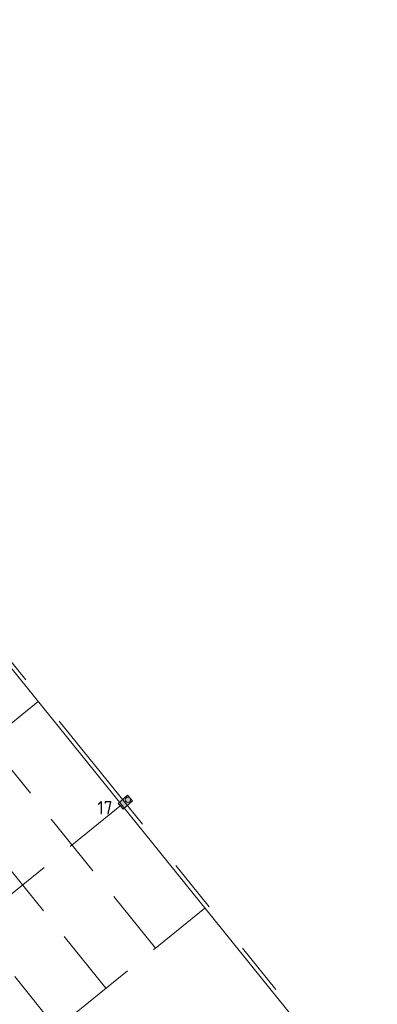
# Model space of a CAD drawing. Header units: metres. Extents: x 92403 to 95147, y 464428 to 465602.
# Tile 522 of 568: x 93419 to 93432, y 465181 to 465218. Entities that reach past the tile are written whole.
import ezdxf
from ezdxf.enums import TextEntityAlignment as Align

# ---------------------------------------------------------------- set-up
doc = ezdxf.new("R2010")
doc.units = ezdxf.units.M
doc.linetypes.add('DASHED', pattern=[0.75, 0.5, -0.25])
doc.linetypes.add('VH-TROTTOIRBAND', pattern=[15, 5, -2, 2, -2, 2, -2])
doc.layers.get('0').update_dxf_attribs({"linetype": 'CONTINUOUS'})
for name, color, linetype, lineweight in [('B-WE-RI-GWA_STROOMRICHTING-S', 30, 'CONTINUOUS', 25), ('N-RO-VW-MARKERING-G', 7, 'CONTINUOUS', 9), ('N-WE-IE-MEUBILAIR_WEGMEUBILAIR_LICHTMAST-T25', 7, 'CONTINUOUS', 25), ('N-WE-VH-KANTOPSLUITING_TROTTOIRBAND-G', 7, 'VH-TROTTOIRBAND', 35), ('N-WE-VH-KANTOPSLUITING_VOORKANTBAND-G', 50, 'CONTINUOUS', 35), ('N-XX-KL-ET_LS_OV_LICHTMAST-S', 190, 'CONTINUOUS', 20)]:
    doc.layers.add(name, color=color, linetype=linetype, lineweight=lineweight)
doc.layers.add('N-OI-RI-HWA_STROOMRICHTING-S', color=7, linetype='CONTINUOUS', lineweight=25, true_color=0x007bff)
doc.styles.add('NLCS-ISO', font='NLCS-ISO.ttf')
doc.styles.add('NLCS-ISO-M200-T25', font='NLCS-ISO.ttf', dxfattribs={"height": 0.5})

# ---------------------------------------------------------------- blocks, each defined once
blk = doc.blocks.new('lichtmast + lumia')
at = {"linetype": 'Continuous', "true_color": 0xffffff}
h = blk.add_hatch(color=7, dxfattribs=at)
h.dxf.hatch_style = 1
h.paths.add_polyline_path([(0.168, 0.014), (-0.144, 0.366), (-0.353, 0.18), (-0.041, -0.172)])
at = {"color": 18, "true_color": 0x000000}
blk.add_lwpolyline([(0.168, 0.014), (-0.144, 0.366), (-0.353, 0.18), (-0.041, -0.172)], close=True, dxfattribs=at)
at = {"color": 18, "linetype": 'Continuous', "true_color": 0x000000}
blk.add_lwpolyline([(0.101, 0, 1), (-0.101, 0, 1), (0.101, 0)], format="xyb", close=True, dxfattribs=at)
blk = doc.blocks.new('*U274')
at = {"ltscale": 0.1}
blk.add_hatch(color=256, dxfattribs=at).paths.add_polyline_path([(2.5, 0), (-2.5, -0.83), (-2.5, 0.83)])
at = {"ltscale": 0.1, "flags": 128}
blk.add_lwpolyline([(2.5, 0), (-2.5, -0.83), (-2.5, 0.83)], close=True, dxfattribs=at)
at = {"ltscale": 0.1, "style": 'NLCS-ISO'}
for tag, p in [('BOBL', (-111.84, 0)), ('MAT', (-0.5, 0.5))]:
    blk.add_attdef(tag, text='', height=1.8, dxfattribs=at).set_placement(p, align=Align.BOTTOM_RIGHT)
for tag, p in [('DIA', (0.5, 0.5)), ('BOBR', (110.94, 0))]:
    blk.add_attdef(tag, text='', height=1.8, dxfattribs=at).set_placement(p, align=Align.BOTTOM_LEFT)
blk.add_attdef('JVA', text='', height=1.8, dxfattribs=at).set_placement((0, -1), align=Align.TOP_CENTER)
at = {"ltscale": 0.1, "style": 'NLCS-ISO', "flags": 1}
blk.add_attdef('PUTNR-L', text='', height=1.8, dxfattribs=at).set_placement((-0.82, -5.89), align=Align.BOTTOM_RIGHT)
blk.add_attdef('PUTNR-L', text='', height=1.8, dxfattribs=at).set_placement((1.95, -5.77), align=Align.BOTTOM_LEFT)
blk = doc.blocks.new('*U402')
at = {"ltscale": 0.1}
blk.add_hatch(color=256, dxfattribs=at).paths.add_polyline_path([(-2.5, 0), (2.5, -0.83), (2.5, 0.83)])
at = {"ltscale": 0.1, "flags": 128}
blk.add_lwpolyline([(-2.5, 0), (2.5, -0.83), (2.5, 0.83)], close=True, dxfattribs=at)
at = {"ltscale": 0.1, "style": 'NLCS-ISO'}
for tag, p in [('BOBL', (-66.53, 0)), ('MAT', (-1, 0.5))]:
    blk.add_attdef(tag, text='', height=1.8, dxfattribs=at).set_placement(p, align=Align.BOTTOM_RIGHT)
for tag, p in [('DIA', (1, 0.5)), ('BOBR', (66.42, 0))]:
    blk.add_attdef(tag, text='', height=1.8, dxfattribs=at).set_placement(p, align=Align.BOTTOM_LEFT)
blk.add_attdef('JVA', text='', height=1.8, dxfattribs=at).set_placement((0, -1), align=Align.TOP_CENTER)

msp = doc.modelspace()

# ---------------------------------------------------------------- linework, layer by layer
at = {"layer": 'N-RO-VW-MARKERING-G', "linetype": 'DASHED', "ltscale": 5, "flags": 128}
for points in [[(93419.562385, 465192.63729), (93408.364542, 465183.583656)], [(93423.983324, 465183.352071), (93417.696078, 465191.128351)], [(93422.117017, 465181.843132), (93415.829771, 465189.619412)], [(93422.706008, 465188.74915), (93411.508165, 465179.695516)], [(93420.25071, 465180.334193), (93413.963463, 465188.110473)], [(93425.849631, 465184.86101), (93414.651788, 465175.807376)]]:
    msp.add_lwpolyline(points, dxfattribs=at)
at = {"layer": 'N-WE-VH-KANTOPSLUITING_TROTTOIRBAND-G', "lineweight": 15, "flags": 128}
msp.add_lwpolyline([(93392.374838, 465203.360265), (93392.491483, 465203.454573), (93393.986111, 465201.605967), (93395.432177, 465199.817422, 0.414213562), (93395.854083, 465199.772751), (93400.75314, 465203.733717, 0.414213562), (93400.797811, 465204.155622), (93399.823287, 465205.360946, -0.414213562), (93399.890294, 465205.993804), (93405.022639, 465210.143387, -0.414213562), (93405.655497, 465210.076381), (93432.253522, 465177.179039, -0.414213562), (93432.186515, 465176.54618), (93417.022955, 465164.2862)], format="xyb", dxfattribs=at)
at = {"layer": 'N-WE-VH-KANTOPSLUITING_VOORKANTBAND-G', "linetype": 'Continuous', "lineweight": 15}
msp.add_lwpolyline([(93416.928646, 465164.402844), (93432.092207, 465176.662824, 0.414213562), (93432.136878, 465177.08473), (93405.538853, 465209.982072, 0.414213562), (93405.116947, 465210.026743), (93399.984603, 465205.87716, 0.414213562), (93399.939932, 465205.455254), (93400.914455, 465204.249931, -0.414213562), (93400.847448, 465203.617072), (93395.948392, 465199.656107, -0.414213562), (93395.315533, 465199.723114), (93393.869466, 465201.511658), (93392.374838, 465203.360265)], format="xyb", dxfattribs=at)

# ---------------------------------------------------------------- block references
at = {"layer": 'B-WE-RI-GWA_STROOMRICHTING-S', "xscale": 0.2, "yscale": 0.2, "zscale": 0.2, "rotation": 307.0367633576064}
msp.add_blockref('*U402', (93411.4, 465174.58), dxfattribs=at).add_auto_attribs({'MAT': 'Beton', 'DIA': '400/600', 'BOBL': '-1,49', 'BOBR': '-1,43'})
at = {"layer": 'N-OI-RI-HWA_STROOMRICHTING-S', "xscale": 0.2, "yscale": 0.2, "zscale": 0.2, "rotation": 39.14815016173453}
msp.add_blockref('*U274', (93404.798552, 465225.761826), dxfattribs=at).add_auto_attribs({'MAT': 'BT', 'DIA': '%%C600', 'BOBL': '-1,61', 'BOBR': '-1,66'})
at = {"layer": 'N-XX-KL-ET_LS_OV_LICHTMAST-S', "linetype": 'Continuous', "rotation": 89.12458379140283}
msp.add_blockref('lichtmast + lumia', (93422.945866, 465188.942055), dxfattribs=at)

# ---------------------------------------------------------------- texts
at = {"layer": 'N-WE-IE-MEUBILAIR_WEGMEUBILAIR_LICHTMAST-T25', "insert": (93421.791516, 465188.891852), "char_height": 0.5, "attachment_point": 1, "style": 'NLCS-ISO-M200-T25'}
msp.add_mtext_dynamic_manual_height_columns('17', width=3.78348824, gutter_width=6.25, heights=[0], dxfattribs=at)

doc.saveas('drawing.dxf')
